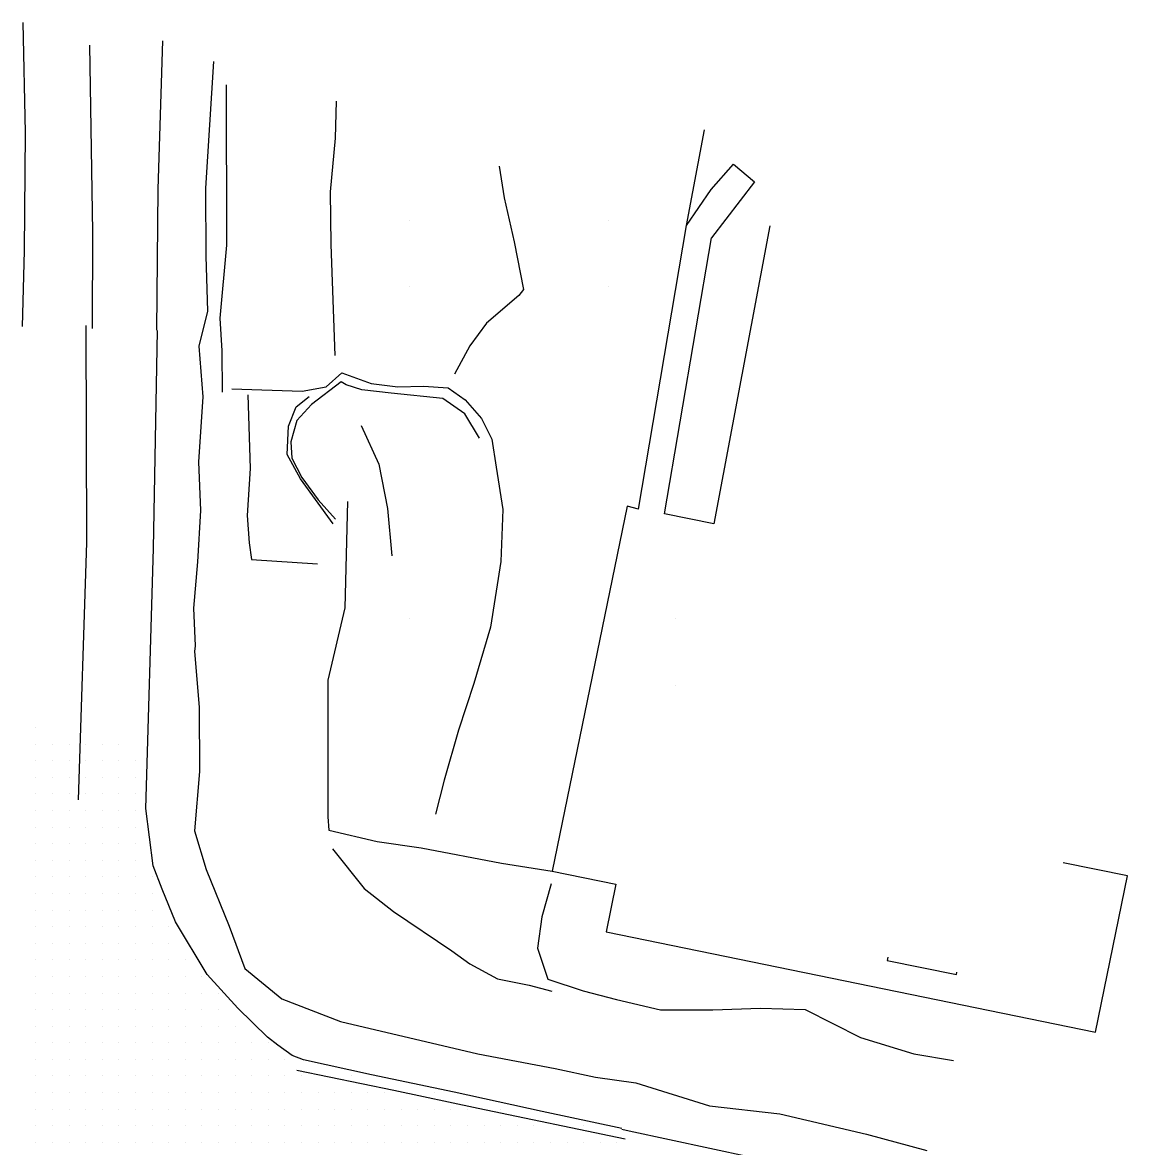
# Model space of a CAD drawing. Extents: x 1762120 to 1766775, y 709485 to 712965.
# Drawn here: x 1764231.7 to 1764398.1, y 712320.6 to 712489.9 of the extents above; entities that cross this region are included whole.
import ezdxf

# ---------------------------------------------------------------- set-up
doc = ezdxf.new("R2010")
doc.units = 0
for name, color, linetype in [('Exist DTM Crownline', 7, 'Continuous'), ('Exist DTM QL2 LIDAR Elevation Point', 7, 'Continuous'), ('Exist DTM Scan Elevation Point', 7, 'Continuous'), ('Exist Roads EOP', 7, 'Continuous'), ('Exist Roads EOT', 7, 'Continuous'), ('PH Exist DTM Breakline', 7, 'Continuous')]:
    doc.layers.add(name, color=color, linetype=linetype)

msp = doc.modelspace()

# ---------------------------------------------------------------- linework, layer by layer
at = {"layer": 'Exist DTM Crownline'}
msp.add_lwpolyline([(1764240.18, 712372.86), (1764241.45, 712411.59), (1764241.34, 712444.3)], dxfattribs=at)
at = {"layer": 'Exist DTM QL2 LIDAR Elevation Point'}
for p, q in [((1764290.02, 712460.15), (1764290.02, 712460.15)), ((1764320.02, 712460.15), (1764320.02, 712460.15)), ((1764290.02, 712450.15), (1764290.02, 712450.15)), ((1764320.02, 712450.15), (1764320.02, 712450.15)), ((1764290.02, 712400.14), (1764290.02, 712400.14)), ((1764330.03, 712400.14), (1764330.03, 712400.14)), ((1764330.03, 712390.14), (1764330.03, 712390.14))]:
    msp.add_line(p, q, dxfattribs=at)
at = {"layer": 'Exist DTM Scan Elevation Point'}
for p, q in [((1764233.75, 712383.75), (1764233.75, 712383.75)), ((1764233.75, 712381.25), (1764233.75, 712381.25)), ((1764236.25, 712381.25), (1764236.25, 712381.25)), ((1764238.75, 712381.25), (1764238.75, 712381.25)), ((1764241.25, 712381.25), (1764241.25, 712381.25)), ((1764243.75, 712381.25), (1764243.75, 712381.25)), ((1764246.25, 712381.25), (1764246.25, 712381.25)), ((1764233.75, 712378.75), (1764233.75, 712378.75)), ((1764236.25, 712378.75), (1764236.25, 712378.75)), ((1764238.75, 712378.75), (1764238.75, 712378.75)), ((1764241.25, 712378.75), (1764241.25, 712378.75)), ((1764243.75, 712378.75), (1764243.75, 712378.75)), ((1764246.25, 712378.75), (1764246.25, 712378.75)), ((1764248.75, 712378.75), (1764248.75, 712378.75)), ((1764233.75, 712376.25), (1764233.75, 712376.25)), ((1764236.25, 712376.25), (1764236.25, 712376.25)), ((1764238.75, 712376.25), (1764238.75, 712376.25)), ((1764241.25, 712376.25), (1764241.25, 712376.25)), ((1764243.75, 712376.25), (1764243.75, 712376.25)), ((1764246.25, 712376.25), (1764246.25, 712376.25)), ((1764248.75, 712376.25), (1764248.75, 712376.25)), ((1764233.75, 712373.75), (1764233.75, 712373.75)), ((1764236.25, 712373.75), (1764236.25, 712373.75)), ((1764238.75, 712373.75), (1764238.75, 712373.75)), ((1764241.25, 712373.75), (1764241.25, 712373.75)), ((1764243.75, 712373.75), (1764243.75, 712373.75)), ((1764246.25, 712373.75), (1764246.25, 712373.75)), ((1764248.75, 712373.75), (1764248.75, 712373.75)), ((1764233.75, 712371.25), (1764233.75, 712371.25)), ((1764236.25, 712371.25), (1764236.25, 712371.25)), ((1764238.75, 712371.25), (1764238.75, 712371.25)), ((1764241.25, 712371.25), (1764241.25, 712371.25)), ((1764243.75, 712371.25), (1764243.75, 712371.25)), ((1764246.25, 712371.25), (1764246.25, 712371.25)), ((1764248.75, 712371.25), (1764248.75, 712371.25)), ((1764233.75, 712368.75), (1764233.75, 712368.75)), ((1764236.25, 712368.75), (1764236.25, 712368.75)), ((1764238.75, 712368.75), (1764238.75, 712368.75)), ((1764241.25, 712368.75), (1764241.25, 712368.75)), ((1764243.75, 712368.75), (1764243.75, 712368.75)), ((1764246.25, 712368.75), (1764246.25, 712368.75)), ((1764248.75, 712368.75), (1764248.75, 712368.75)), ((1764233.75, 712366.25), (1764233.75, 712366.25)), ((1764236.25, 712366.25), (1764236.25, 712366.25)), ((1764238.75, 712366.25), (1764238.75, 712366.25)), ((1764241.25, 712366.25), (1764241.25, 712366.25)), ((1764243.75, 712366.25), (1764243.75, 712366.25)), ((1764246.25, 712366.25), (1764246.25, 712366.25)), ((1764248.75, 712366.25), (1764248.75, 712366.25)), ((1764233.75, 712363.75), (1764233.75, 712363.75)), ((1764236.25, 712363.75), (1764236.25, 712363.75)), ((1764238.75, 712363.75), (1764238.75, 712363.75)), ((1764241.25, 712363.75), (1764241.25, 712363.75)), ((1764243.75, 712363.75), (1764243.75, 712363.75)), ((1764246.25, 712363.75), (1764246.25, 712363.75)), ((1764248.75, 712363.75), (1764248.75, 712363.75)), ((1764233.75, 712361.25), (1764233.75, 712361.25)), ((1764236.25, 712361.25), (1764236.25, 712361.25)), ((1764238.75, 712361.25), (1764238.75, 712361.25)), ((1764241.25, 712361.25), (1764241.25, 712361.25)), ((1764243.75, 712361.25), (1764243.75, 712361.25)), ((1764246.25, 712361.25), (1764246.25, 712361.25)), ((1764248.75, 712361.25), (1764248.75, 712361.25)), ((1764251.25, 712361.25), (1764251.25, 712361.25)), ((1764233.75, 712358.75), (1764233.75, 712358.75)), ((1764236.25, 712358.75), (1764236.25, 712358.75)), ((1764238.75, 712358.75), (1764238.75, 712358.75)), ((1764241.25, 712358.75), (1764241.25, 712358.75)), ((1764243.75, 712358.75), (1764243.75, 712358.75)), ((1764246.25, 712358.75), (1764246.25, 712358.75)), ((1764248.75, 712358.75), (1764248.75, 712358.75)), ((1764251.25, 712358.75), (1764251.25, 712358.75)), ((1764233.75, 712356.25), (1764233.75, 712356.25)), ((1764236.25, 712356.25), (1764236.25, 712356.25)), ((1764238.75, 712356.25), (1764238.75, 712356.25)), ((1764241.25, 712356.25), (1764241.25, 712356.25)), ((1764243.75, 712356.25), (1764243.75, 712356.25)), ((1764246.25, 712356.25), (1764246.25, 712356.25)), ((1764248.75, 712356.25), (1764248.75, 712356.25)), ((1764251.25, 712356.25), (1764251.25, 712356.25)), ((1764233.75, 712353.75), (1764233.75, 712353.75)), ((1764236.25, 712353.75), (1764236.25, 712353.75)), ((1764238.75, 712353.75), (1764238.75, 712353.75)), ((1764241.25, 712353.75), (1764241.25, 712353.75)), ((1764243.75, 712353.75), (1764243.75, 712353.75)), ((1764246.25, 712353.75), (1764246.25, 712353.75)), ((1764248.75, 712353.75), (1764248.75, 712353.75)), ((1764251.25, 712353.75), (1764251.25, 712353.75)), ((1764253.75, 712353.75), (1764253.75, 712353.75)), ((1764233.75, 712351.25), (1764233.75, 712351.25)), ((1764236.25, 712351.25), (1764236.25, 712351.25)), ((1764238.75, 712351.25), (1764238.75, 712351.25)), ((1764241.25, 712351.25), (1764241.25, 712351.25)), ((1764243.75, 712351.25), (1764243.75, 712351.25)), ((1764246.25, 712351.25), (1764246.25, 712351.25)), ((1764248.75, 712351.25), (1764248.75, 712351.25)), ((1764251.25, 712351.25), (1764251.25, 712351.25)), ((1764253.75, 712351.25), (1764253.75, 712351.25)), ((1764233.75, 712348.75), (1764233.75, 712348.75)), ((1764236.25, 712348.75), (1764236.25, 712348.75)), ((1764238.75, 712348.75), (1764238.75, 712348.75)), ((1764241.25, 712348.75), (1764241.25, 712348.75)), ((1764243.75, 712348.75), (1764243.75, 712348.75)), ((1764246.25, 712348.75), (1764246.25, 712348.75)), ((1764248.75, 712348.75), (1764248.75, 712348.75)), ((1764251.25, 712348.75), (1764251.25, 712348.75)), ((1764253.75, 712348.75), (1764253.75, 712348.75)), ((1764256.25, 712348.75), (1764256.25, 712348.75)), ((1764233.75, 712346.25), (1764233.75, 712346.25)), ((1764236.25, 712346.25), (1764236.25, 712346.25)), ((1764238.75, 712346.25), (1764238.75, 712346.25)), ((1764241.25, 712346.25), (1764241.25, 712346.25)), ((1764243.75, 712346.25), (1764243.75, 712346.25)), ((1764246.25, 712346.25), (1764246.25, 712346.25)), ((1764248.75, 712346.25), (1764248.75, 712346.25)), ((1764251.25, 712346.25), (1764251.25, 712346.25)), ((1764253.75, 712346.25), (1764253.75, 712346.25)), ((1764256.25, 712346.25), (1764256.25, 712346.25)), ((1764258.75, 712346.25), (1764258.75, 712346.25)), ((1764233.75, 712343.75), (1764233.75, 712343.75)), ((1764236.25, 712343.75), (1764236.25, 712343.75)), ((1764238.75, 712343.75), (1764238.75, 712343.75)), ((1764241.25, 712343.75), (1764241.25, 712343.75)), ((1764243.75, 712343.75), (1764243.75, 712343.75)), ((1764246.25, 712343.75), (1764246.25, 712343.75)), ((1764248.75, 712343.75), (1764248.75, 712343.75)), ((1764251.25, 712343.75), (1764251.25, 712343.75)), ((1764253.75, 712343.75), (1764253.75, 712343.75)), ((1764256.25, 712343.75), (1764256.25, 712343.75)), ((1764258.75, 712343.75), (1764258.75, 712343.75)), ((1764261.25, 712343.75), (1764261.25, 712343.75)), ((1764233.75, 712341.25), (1764233.75, 712341.25)), ((1764236.25, 712341.25), (1764236.25, 712341.25)), ((1764238.75, 712341.25), (1764238.75, 712341.25)), ((1764241.25, 712341.25), (1764241.25, 712341.25)), ((1764243.75, 712341.25), (1764243.75, 712341.25)), ((1764246.25, 712341.25), (1764246.25, 712341.25)), ((1764248.75, 712341.25), (1764248.75, 712341.25)), ((1764251.25, 712341.25), (1764251.25, 712341.25)), ((1764253.75, 712341.25), (1764253.75, 712341.25)), ((1764256.25, 712341.25), (1764256.25, 712341.25)), ((1764258.75, 712341.25), (1764258.75, 712341.25)), ((1764261.25, 712341.25), (1764261.25, 712341.25)), ((1764233.75, 712338.75), (1764233.75, 712338.75)), ((1764236.25, 712338.75), (1764236.25, 712338.75)), ((1764238.75, 712338.75), (1764238.75, 712338.75)), ((1764241.25, 712338.75), (1764241.25, 712338.75)), ((1764243.75, 712338.75), (1764243.75, 712338.75)), ((1764246.25, 712338.75), (1764246.25, 712338.75)), ((1764248.75, 712338.75), (1764248.75, 712338.75)), ((1764251.25, 712338.75), (1764251.25, 712338.75)), ((1764253.75, 712338.75), (1764253.75, 712338.75)), ((1764256.25, 712338.75), (1764256.25, 712338.75)), ((1764258.75, 712338.75), (1764258.75, 712338.75)), ((1764261.25, 712338.75), (1764261.25, 712338.75)), ((1764263.75, 712338.75), (1764263.75, 712338.75)), ((1764233.75, 712336.25), (1764233.75, 712336.25)), ((1764236.25, 712336.25), (1764236.25, 712336.25)), ((1764238.75, 712336.25), (1764238.75, 712336.25)), ((1764241.25, 712336.25), (1764241.25, 712336.25)), ((1764243.75, 712336.25), (1764243.75, 712336.25)), ((1764246.25, 712336.25), (1764246.25, 712336.25)), ((1764248.75, 712336.25), (1764248.75, 712336.25)), ((1764251.25, 712336.25), (1764251.25, 712336.25)), ((1764253.75, 712336.25), (1764253.75, 712336.25)), ((1764256.25, 712336.25), (1764256.25, 712336.25)), ((1764258.75, 712336.25), (1764258.75, 712336.25)), ((1764261.25, 712336.25), (1764261.25, 712336.25)), ((1764263.75, 712336.25), (1764263.75, 712336.25)), ((1764266.25, 712336.25), (1764266.25, 712336.25)), ((1764268.75, 712336.25), (1764268.75, 712336.25)), ((1764233.75, 712333.75), (1764233.75, 712333.75)), ((1764236.25, 712333.75), (1764236.25, 712333.75)), ((1764238.75, 712333.75), (1764238.75, 712333.75)), ((1764241.25, 712333.75), (1764241.25, 712333.75)), ((1764243.75, 712333.75), (1764243.75, 712333.75)), ((1764246.25, 712333.75), (1764246.25, 712333.75)), ((1764248.75, 712333.75), (1764248.75, 712333.75)), ((1764251.25, 712333.75), (1764251.25, 712333.75)), ((1764253.75, 712333.75), (1764253.75, 712333.75)), ((1764256.25, 712333.75), (1764256.25, 712333.75)), ((1764258.75, 712333.75), (1764258.75, 712333.75)), ((1764261.25, 712333.75), (1764261.25, 712333.75)), ((1764263.75, 712333.75), (1764263.75, 712333.75)), ((1764266.25, 712333.75), (1764266.25, 712333.75)), ((1764268.75, 712333.75), (1764268.75, 712333.75)), ((1764271.25, 712333.75), (1764271.25, 712333.75)), ((1764233.75, 712331.25), (1764233.75, 712331.25)), ((1764236.25, 712331.25), (1764236.25, 712331.25)), ((1764238.75, 712331.25), (1764238.75, 712331.25)), ((1764241.25, 712331.25), (1764241.25, 712331.25)), ((1764243.75, 712331.25), (1764243.75, 712331.25)), ((1764246.25, 712331.25), (1764246.25, 712331.25)), ((1764248.75, 712331.25), (1764248.75, 712331.25)), ((1764251.25, 712331.25), (1764251.25, 712331.25)), ((1764253.75, 712331.25), (1764253.75, 712331.25)), ((1764256.25, 712331.25), (1764256.25, 712331.25)), ((1764258.75, 712331.25), (1764258.75, 712331.25)), ((1764261.25, 712331.25), (1764261.25, 712331.25)), ((1764263.75, 712331.25), (1764263.75, 712331.25)), ((1764266.25, 712331.25), (1764266.25, 712331.25)), ((1764268.75, 712331.25), (1764268.75, 712331.25)), ((1764271.25, 712331.25), (1764271.25, 712331.25)), ((1764273.75, 712331.25), (1764273.75, 712331.25)), ((1764281.25, 712331.25), (1764281.25, 712331.25)), ((1764233.75, 712328.75), (1764233.75, 712328.75)), ((1764236.25, 712328.75), (1764236.25, 712328.75)), ((1764238.75, 712328.75), (1764238.75, 712328.75)), ((1764241.25, 712328.75), (1764241.25, 712328.75)), ((1764243.75, 712328.75), (1764243.75, 712328.75)), ((1764246.25, 712328.75), (1764246.25, 712328.75)), ((1764248.75, 712328.75), (1764248.75, 712328.75)), ((1764251.25, 712328.75), (1764251.25, 712328.75)), ((1764253.75, 712328.75), (1764253.75, 712328.75)), ((1764256.25, 712328.75), (1764256.25, 712328.75)), ((1764258.75, 712328.75), (1764258.75, 712328.75)), ((1764261.25, 712328.75), (1764261.25, 712328.75)), ((1764263.75, 712328.75), (1764263.75, 712328.75)), ((1764266.25, 712328.75), (1764266.25, 712328.75)), ((1764268.75, 712328.75), (1764268.75, 712328.75)), ((1764271.25, 712328.75), (1764271.25, 712328.75)), ((1764273.75, 712328.75), (1764273.75, 712328.75)), ((1764276.25, 712328.75), (1764276.25, 712328.75)), ((1764278.75, 712328.75), (1764278.75, 712328.75)), ((1764281.25, 712328.75), (1764281.25, 712328.75)), ((1764283.75, 712328.75), (1764283.75, 712328.75)), ((1764286.25, 712328.75), (1764286.25, 712328.75)), ((1764293.75, 712328.75), (1764293.75, 712328.75)), ((1764233.75, 712326.25), (1764233.75, 712326.25)), ((1764236.25, 712326.25), (1764236.25, 712326.25)), ((1764238.75, 712326.25), (1764238.75, 712326.25)), ((1764241.25, 712326.25), (1764241.25, 712326.25)), ((1764243.75, 712326.25), (1764243.75, 712326.25)), ((1764246.25, 712326.25), (1764246.25, 712326.25)), ((1764248.75, 712326.25), (1764248.75, 712326.25)), ((1764251.25, 712326.25), (1764251.25, 712326.25)), ((1764253.75, 712326.25), (1764253.75, 712326.25)), ((1764256.25, 712326.25), (1764256.25, 712326.25)), ((1764258.75, 712326.25), (1764258.75, 712326.25)), ((1764261.25, 712326.25), (1764261.25, 712326.25)), ((1764263.75, 712326.25), (1764263.75, 712326.25)), ((1764266.25, 712326.25), (1764266.25, 712326.25)), ((1764268.75, 712326.25), (1764268.75, 712326.25)), ((1764271.25, 712326.25), (1764271.25, 712326.25)), ((1764273.75, 712326.25), (1764273.75, 712326.25)), ((1764276.25, 712326.25), (1764276.25, 712326.25)), ((1764278.75, 712326.25), (1764278.75, 712326.25)), ((1764281.25, 712326.25), (1764281.25, 712326.25)), ((1764283.75, 712326.25), (1764283.75, 712326.25)), ((1764286.25, 712326.25), (1764286.25, 712326.25)), ((1764288.75, 712326.25), (1764288.75, 712326.25)), ((1764291.25, 712326.25), (1764291.25, 712326.25)), ((1764293.75, 712326.25), (1764293.75, 712326.25)), ((1764296.25, 712326.25), (1764296.25, 712326.25)), ((1764298.75, 712326.25), (1764298.75, 712326.25)), ((1764303.75, 712326.25), (1764303.75, 712326.25)), ((1764233.75, 712323.75), (1764233.75, 712323.75)), ((1764236.25, 712323.75), (1764236.25, 712323.75)), ((1764238.75, 712323.75), (1764238.75, 712323.75)), ((1764241.25, 712323.75), (1764241.25, 712323.75)), ((1764243.75, 712323.75), (1764243.75, 712323.75)), ((1764246.25, 712323.75), (1764246.25, 712323.75)), ((1764248.75, 712323.75), (1764248.75, 712323.75)), ((1764251.25, 712323.75), (1764251.25, 712323.75)), ((1764253.75, 712323.75), (1764253.75, 712323.75)), ((1764256.25, 712323.75), (1764256.25, 712323.75)), ((1764258.75, 712323.75), (1764258.75, 712323.75)), ((1764261.25, 712323.75), (1764261.25, 712323.75)), ((1764263.75, 712323.75), (1764263.75, 712323.75)), ((1764266.25, 712323.75), (1764266.25, 712323.75)), ((1764268.75, 712323.75), (1764268.75, 712323.75)), ((1764271.25, 712323.75), (1764271.25, 712323.75)), ((1764273.75, 712323.75), (1764273.75, 712323.75)), ((1764276.25, 712323.75), (1764276.25, 712323.75)), ((1764278.75, 712323.75), (1764278.75, 712323.75)), ((1764281.25, 712323.75), (1764281.25, 712323.75)), ((1764283.75, 712323.75), (1764283.75, 712323.75)), ((1764286.25, 712323.75), (1764286.25, 712323.75)), ((1764288.75, 712323.75), (1764288.75, 712323.75)), ((1764291.25, 712323.75), (1764291.25, 712323.75)), ((1764293.75, 712323.75), (1764293.75, 712323.75)), ((1764296.25, 712323.75), (1764296.25, 712323.75)), ((1764298.75, 712323.75), (1764298.75, 712323.75)), ((1764301.25, 712323.75), (1764301.25, 712323.75)), ((1764303.75, 712323.75), (1764303.75, 712323.75)), ((1764306.25, 712323.75), (1764306.25, 712323.75)), ((1764308.75, 712323.75), (1764308.75, 712323.75)), ((1764316.25, 712323.75), (1764316.25, 712323.75)), ((1764233.75, 712321.25), (1764233.75, 712321.25)), ((1764236.25, 712321.25), (1764236.25, 712321.25)), ((1764238.75, 712321.25), (1764238.75, 712321.25)), ((1764241.25, 712321.25), (1764241.25, 712321.25)), ((1764243.75, 712321.25), (1764243.75, 712321.25)), ((1764246.25, 712321.25), (1764246.25, 712321.25)), ((1764248.75, 712321.25), (1764248.75, 712321.25)), ((1764251.25, 712321.25), (1764251.25, 712321.25)), ((1764253.75, 712321.25), (1764253.75, 712321.25)), ((1764256.25, 712321.25), (1764256.25, 712321.25)), ((1764258.75, 712321.25), (1764258.75, 712321.25)), ((1764261.25, 712321.25), (1764261.25, 712321.25)), ((1764263.75, 712321.25), (1764263.75, 712321.25)), ((1764266.25, 712321.25), (1764266.25, 712321.25)), ((1764268.75, 712321.25), (1764268.75, 712321.25)), ((1764271.25, 712321.25), (1764271.25, 712321.25)), ((1764273.75, 712321.25), (1764273.75, 712321.25)), ((1764276.25, 712321.25), (1764276.25, 712321.25)), ((1764278.75, 712321.25), (1764278.75, 712321.25)), ((1764281.25, 712321.25), (1764281.25, 712321.25)), ((1764283.75, 712321.25), (1764283.75, 712321.25)), ((1764286.25, 712321.25), (1764286.25, 712321.25)), ((1764288.75, 712321.25), (1764288.75, 712321.25)), ((1764291.25, 712321.25), (1764291.25, 712321.25)), ((1764293.75, 712321.25), (1764293.75, 712321.25)), ((1764296.25, 712321.25), (1764296.25, 712321.25)), ((1764298.75, 712321.25), (1764298.75, 712321.25)), ((1764301.25, 712321.25), (1764301.25, 712321.25)), ((1764303.75, 712321.25), (1764303.75, 712321.25)), ((1764306.25, 712321.25), (1764306.25, 712321.25)), ((1764308.75, 712321.25), (1764308.75, 712321.25)), ((1764311.25, 712321.25), (1764311.25, 712321.25)), ((1764313.75, 712321.25), (1764313.75, 712321.25)), ((1764316.25, 712321.25), (1764316.25, 712321.25)), ((1764318.75, 712321.25), (1764318.75, 712321.25)), ((1764321.25, 712321.25), (1764321.25, 712321.25))]:
    msp.add_line(p, q, dxfattribs=at)
at = {"layer": 'Exist Roads EOP'}
for points in [[(1764250.32, 712371.56), (1764251.49, 712410.7), (1764252.05, 712443.56)], [(1764322.01, 712323.32), (1764309.98, 712325.92), (1764296.75, 712328.83), (1764284.31, 712331.44), (1764274.06, 712333.67), (1764272.34, 712334.34), (1764270.2, 712335.89), (1764268.65, 712337.12), (1764264.16, 712341.46), (1764259.55, 712346.55), (1764254.79, 712354.47), (1764252.76, 712359.4), (1764251.43, 712362.92), (1764250.32, 712371.56)]]:
    msp.add_lwpolyline(points, dxfattribs=at)
at = {"layer": 'Exist Roads EOT'}
msp.add_lwpolyline([(1764273.03, 712332.15), (1764287.66, 712329.13), (1764300.34, 712326.42), (1764322.5, 712321.8)], dxfattribs=at)
at = {"layer": 'PH Exist DTM Breakline'}
for p, q in [((1764331.75, 712459.38), (1764334.43, 712473.79)), ((1764324.48, 712416.61), (1764331.75, 712459.38)), ((1764344.28, 712459.29), (1764335.82, 712414.42)), ((1764328.42, 712415.94), (1764335.49, 712457.5)), ((1764324.48, 712416.61), (1764322.79, 712417.09))]:
    msp.add_line(p, q, dxfattribs=at)
for points in [[(1764231.74, 712444.16), (1764232.04, 712455.52), (1764232.22, 712473.36), (1764231.83, 712489.94)], [(1764241.82, 712486.5), (1764242.3, 712458.34), (1764242.26, 712443.85)], [(1764252.81, 712487.15), (1764252.11, 712464.83), (1764251.9, 712443.57)], [(1764260.53, 712484.08), (1764259.3, 712464.97), (1764259.33, 712454.73), (1764259.61, 712446.44), (1764258.32, 712441.16), (1764258.91, 712433.57), (1764258.26, 712423.74), (1764258.54, 712416.45), (1764258.12, 712408.68), (1764257.48, 712401.72), (1764257.77, 712396.04), (1764257.66, 712395.21), (1764258.34, 712386.79), (1764258.38, 712377.09), (1764257.64, 712368.2), (1764259.39, 712362.35), (1764262.89, 712353.83), (1764265.24, 712347.46), (1764270.8, 712342.85), (1764279.63, 712339.48), (1764300.3, 712334.57), (1764311.97, 712332.37), (1764318.01, 712331.07), (1764324.11, 712330.24), (1764335.19, 712326.75), (1764345.76, 712325.56), (1764358.84, 712322.49), (1764367.94, 712320.04)], [(1764262.41, 712480.54), (1764262.48, 712456.38), (1764261.45, 712445.41), (1764261.77, 712440.46), (1764261.8, 712434.25)], [(1764278.84, 712439.76), (1764278.23, 712456.5), (1764278.12, 712464.44), (1764278.89, 712472.53), (1764279.02, 712478.09)], [(1764303.5, 712468.32), (1764304.26, 712463.55), (1764305.8, 712456.92), (1764307.16, 712449.74), (1764306.48, 712448.79), (1764301.61, 712444.66), (1764299.08, 712441.21), (1764296.79, 712436.94)], [(1764331.75, 712459.38), (1764335.45, 712464.76), (1764338.78, 712468.61)], [(1764338.78, 712468.61), (1764341.99, 712465.96), (1764335.49, 712457.5)], [(1764263.27, 712434.74), (1764273.88, 712434.42), (1764277.46, 712435.07), (1764279.81, 712437.17), (1764284.24, 712435.58), (1764288.28, 712435.04), (1764292.12, 712435.16), (1764295.84, 712434.89), (1764298.41, 712433.11), (1764300.88, 712430.28), (1764302.4, 712427.17), (1764303.09, 712422.97), (1764304.05, 712416.6), (1764303.79, 712408.75), (1764302.21, 712398.84), (1764299.71, 712390.37), (1764297.39, 712383.32), (1764295.25, 712375.82), (1764293.94, 712370.69)], [(1764300.57, 712427.34), (1764298.34, 712430.97), (1764295.03, 712433.3), (1764287.25, 712434.1), (1764282.85, 712434.62), (1764280.48, 712435.35), (1764279.72, 712435.8), (1764275.27, 712432.39), (1764273.03, 712430), (1764272.15, 712426.75), (1764272.31, 712424.33), (1764273.82, 712421.39), (1764276.28, 712418.05), (1764278.86, 712415.14)], [(1764265.69, 712433.83), (1764266.04, 712422.76), (1764265.59, 712415.7), (1764265.9, 712411.55), (1764266.24, 712409.05), (1764276.18, 712408.39)], [(1764278.51, 712414.44), (1764273.59, 712421.19), (1764271.59, 712424.84), (1764271.79, 712429.13), (1764272.93, 712432.02), (1764274.9, 712433.61)], [(1764282.76, 712429.23), (1764285.38, 712423.39), (1764286.73, 712416.73), (1764287.36, 712409.59)], [(1764280.66, 712417.78), (1764280.29, 712401.75), (1764277.72, 712390.86), (1764277.7, 712370.31), (1764277.89, 712368.28), (1764285.15, 712366.59), (1764291.76, 712365.64), (1764303.86, 712363.3), (1764311.52, 712362.1)], [(1764322.79, 712417.09), (1764311.52, 712362.1), (1764321.08, 712360.14), (1764319.61, 712352.97), (1764393.31, 712337.87), (1764398.13, 712361.38), (1764388.44, 712363.37)], [(1764335.82, 712414.42), (1764328.42, 712415.94)], [(1764278.43, 712365.49), (1764283.18, 712359.48), (1764287.6, 712356.05), (1764296.37, 712350.08), (1764299.11, 712348.12), (1764303.29, 712345.88), (1764308.03, 712344.95), (1764311.43, 712344.04)], [(1764311.34, 712360.2), (1764309.93, 712355.2), (1764309.29, 712350.51), (1764310.86, 712345.82), (1764316.15, 712344.1), (1764321.17, 712342.76), (1764327.8, 712341.21), (1764335.71, 712341.2), (1764342.87, 712341.48), (1764349.58, 712341.27), (1764357.92, 712337.04), (1764365.95, 712334.58), (1764371.93, 712333.56)], [(1764362.05, 712349.13), (1764361.95, 712348.63), (1764372.38, 712346.55), (1764372.45, 712346.91)], [(1764321.98, 712323.22), (1764323.09, 712322.97), (1764353.46, 712316.45), (1764389.04, 712308.87)]]:
    msp.add_lwpolyline(points, dxfattribs=at)

doc.saveas('drawing.dxf')
